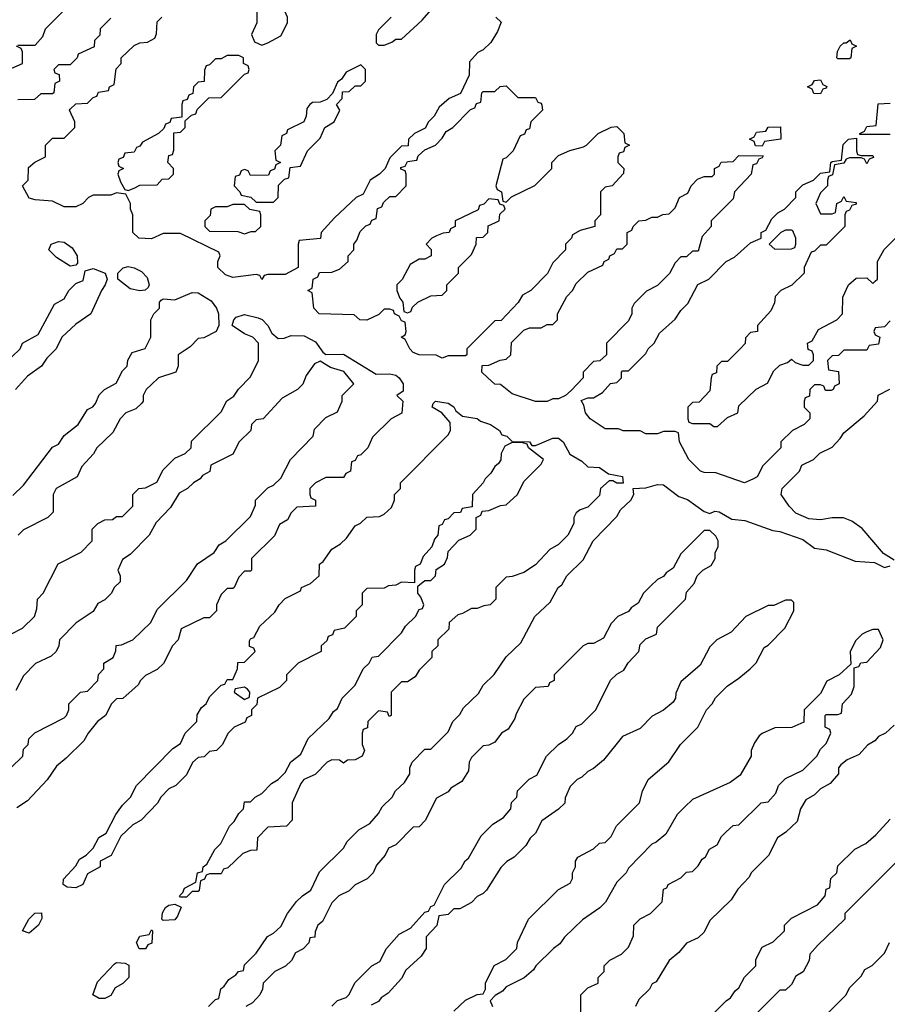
# Model space of a CAD drawing. Header units: inches. Extents: x 2701323 to 2964515, y 494916 to 722124.
# Tile 561 of 656: x 2874797 to 2877780, y 681558 to 684941. Entities that reach past the tile are written whole.
import ezdxf

# ---------------------------------------------------------------- set-up
doc = ezdxf.new("R2010")
doc.units = ezdxf.units.IN
doc.header["$MEASUREMENT"] = 0
doc.layers.add('C8678', color=7, linetype='Continuous')

msp = doc.modelspace()

# ---------------------------------------------------------------- linework, layer by layer
at = {"layer": 'C8678', "color": 2, "elevation": 2}
for points in [[(2875690, 685006), (2875650, 685006), (2875612.7, 684967.3), (2875612, 684930), (2875594, 684890), (2875604.7, 684864.7), (2875630, 684854), (2875650, 684862), (2875694.6, 684885.4), (2875718, 684930), (2875718, 684950), (2875708, 684970), (2875702, 685002)], [(2877610, 684806), (2877606, 684810), (2877608.4, 684831.6), (2877618, 684850), (2877630, 684862), (2877638, 684862), (2877652, 684872), (2877658, 684858), (2877674, 684850), (2877658, 684842), (2877654, 684810), (2877650, 684806)], [(2875550, 684818), (2875510, 684818), (2875490, 684806), (2875470, 684806), (2875450, 684786), (2875438, 684782), (2875432.7, 684767.3), (2875431.6, 684728.4), (2875410, 684726), (2875394, 684710), (2875392.7, 684687.3), (2875378, 684682), (2875372.7, 684667.3), (2875358, 684662), (2875354, 684650), (2875354, 684606), (2875318, 684602), (2875312.7, 684587.3), (2875298, 684582), (2875292.7, 684567.3), (2875274, 684550), (2875219.6, 684520.4), (2875210, 684506), (2875198, 684502), (2875190, 684486), (2875158, 684482), (2875152.7, 684467.3), (2875138, 684462), (2875134, 684450), (2875138, 684438), (2875154, 684430), (2875138, 684422), (2875134, 684410), (2875143.6, 684383.6), (2875158, 684358), (2875170, 684354), (2875190, 684362), (2875210, 684372), (2875270, 684374), (2875287.3, 684392.7), (2875310, 684394), (2875326, 684410), (2875326, 684430), (2875306, 684450), (2875310, 684474), (2875322, 684478), (2875327.3, 684492.7), (2875327.3, 684552.7), (2875350, 684554), (2875366, 684570), (2875366, 684594), (2875387.3, 684612.7), (2875402, 684618), (2875407.3, 684632.7), (2875447.3, 684672.7), (2875490, 684674), (2875570, 684754), (2875582, 684758), (2875586, 684770), (2875582, 684782), (2875566, 684790), (2875566, 684810)], [(2875970, 684786), (2875919.6, 684760.4), (2875903.6, 684736.4), (2875890, 684726), (2875872.7, 684687.3), (2875852.7, 684667.3), (2875830, 684658), (2875803.6, 684656.4), (2875794, 684650), (2875783.6, 684636.4), (2875782, 684610), (2875774, 684590), (2875718, 684562), (2875714, 684550), (2875698, 684542), (2875694, 684510), (2875674, 684490), (2875678, 684458), (2875694, 684450), (2875678, 684442), (2875672.7, 684427.3), (2875658, 684422), (2875652.7, 684407.3), (2875590, 684406), (2875582, 684422), (2875570, 684426), (2875558, 684422), (2875552.7, 684407.3), (2875538, 684402), (2875534, 684370), (2875554, 684350), (2875558, 684338), (2875591.6, 684331.6), (2875610, 684314), (2875670, 684314), (2875686, 684330), (2875687.3, 684372.7), (2875707.3, 684392.7), (2875722, 684398), (2875727.3, 684432.7), (2875762, 684438), (2875786, 684490), (2875830, 684534), (2875846, 684570), (2875878, 684590), (2875898, 684630), (2875886, 684650), (2875906, 684670), (2875907.3, 684692.7), (2875930, 684694), (2875950, 684714), (2875970, 684714), (2875986, 684730), (2875986, 684770)], [(2877550, 684686), (2877527.3, 684687.3), (2877522, 684702), (2877506, 684710), (2877522, 684718), (2877530, 684732), (2877550, 684734), (2877558, 684718), (2877571.6, 684711.6), (2877570, 684706), (2877558, 684702)], [(2876510, 684674), (2876570, 684674), (2876578, 684658), (2876590, 684654), (2876592.7, 684647.3), (2876594, 684630), (2876554, 684590), (2876550, 684566), (2876538, 684562), (2876532.7, 684547.3), (2876518, 684542), (2876494, 684490), (2876470, 684466), (2876458, 684462), (2876434, 684370), (2876438, 684358), (2876454, 684350), (2876458, 684318), (2876470, 684314), (2876487.3, 684332.7), (2876568.4, 684371.6), (2876626, 684430), (2876626, 684450), (2876650, 684474), (2876688.4, 684491.6), (2876735.3, 684504.7), (2876746, 684510), (2876786, 684550), (2876830, 684572), (2876850, 684574), (2876874, 684550), (2876878, 684518), (2876894, 684510), (2876878, 684502), (2876872.7, 684487.3), (2876858, 684482), (2876854, 684470), (2876854, 684450), (2876874, 684430), (2876872.7, 684412.7), (2876834, 684370), (2876810, 684366), (2876794, 684350), (2876794, 684270), (2876774, 684250), (2876774, 684230), (2876723.6, 684216.4), (2876698, 684202), (2876694, 684190), (2876674, 684170), (2876674, 684150), (2876630, 684106), (2876611.2, 684068.9), (2876554, 684010), (2876525.4, 683994.6), (2876511.2, 683968.9), (2876452.7, 683907.3), (2876430, 683906), (2876334, 683810), (2876334, 683790), (2876330, 683786), (2876270, 683786), (2876250, 683778), (2876228.4, 683788.4), (2876170, 683789), (2876150, 683798), (2876138, 683810), (2876122, 683842), (2876108, 683850), (2876122, 683858), (2876126, 683870), (2876122, 683902), (2876110, 683906), (2876102, 683922), (2876086, 683930), (2876082, 683942), (2876070, 683946), (2876050, 683946), (2876031.6, 683928.4), (2875990, 683908.7), (2875966, 683910), (2875947.3, 683927.3), (2875826, 683930), (2875808, 683950), (2875802, 684002), (2875788, 684010), (2875802, 684018), (2875806, 684050), (2875822, 684058), (2875827.3, 684072.7), (2875870, 684074), (2875896.4, 684083.6), (2875926, 684110), (2875926, 684130), (2875946, 684150), (2875946, 684170), (2875956.4, 684183.6), (2875967.3, 684212.7), (2875987.3, 684232.7), (2876002, 684238), (2876007.3, 684252.7), (2876022, 684258), (2876027.3, 684292.7), (2876042, 684298), (2876047.3, 684312.7), (2876070, 684334), (2876090, 684334), (2876126, 684370), (2876126, 684410), (2876122, 684422), (2876107.3, 684427.3), (2876107.3, 684432.7), (2876122, 684438), (2876130, 684454), (2876162, 684458), (2876167.3, 684472.7), (2876190, 684494), (2876226, 684510), (2876250, 684534), (2876263.1, 684556.9), (2876286, 684570), (2876347.3, 684632.7), (2876362, 684638), (2876367.3, 684652.7), (2876382, 684658), (2876386, 684690), (2876390, 684694), (2876430, 684694), (2876448.4, 684711.6), (2876470, 684714)], [(2877350, 684506), (2877327.3, 684507.3), (2877322, 684522), (2877306, 684530), (2877322, 684538), (2877330, 684554), (2877362, 684558), (2877370, 684572), (2877412.7, 684572.7), (2877414, 684530), (2877358, 684522)], [(2876610, 683628.7), (2876570, 683629), (2876490, 683655.3), (2876450, 683688), (2876430, 683689), (2876406, 683710), (2876386, 683730), (2876387.3, 683752.7), (2876410, 683754), (2876448.4, 683771.6), (2876470, 683774), (2876486, 683790), (2876488.4, 683831.6), (2876530, 683874), (2876550, 683882), (2876590, 683882), (2876610, 683894), (2876630, 683894), (2876646, 683910), (2876646, 683930), (2876678, 683990), (2876698, 684010), (2876710, 684034), (2876750, 684074), (2876802, 684098), (2876806, 684110), (2876822, 684118), (2876826, 684130), (2876842, 684138), (2876850, 684154), (2876870, 684154), (2876878, 684162), (2876886, 684170), (2876886, 684210), (2876902, 684218), (2876906, 684230), (2876926, 684250), (2876950, 684252), (2876970, 684262), (2876990, 684262), (2877008.4, 684271.6), (2877030, 684274), (2877050, 684294), (2877066, 684330), (2877094.6, 684345.4), (2877106, 684370), (2877127.3, 684392.7), (2877150, 684402), (2877178, 684402), (2877186, 684410), (2877186, 684430), (2877202, 684438), (2877208.4, 684451.6), (2877250, 684454), (2877270, 684474), (2877352.7, 684472.7), (2877350, 684466), (2877338, 684462), (2877330, 684446), (2877318, 684442), (2877312, 684410), (2877254, 684350), (2877250, 684326), (2877174, 684250), (2877174, 684230), (2877143.6, 684196.4), (2877130, 684146), (2877110, 684146), (2877090, 684126), (2877070, 684126), (2877050, 684106), (2877031.2, 684068.9), (2876990, 684028), (2876951.6, 684008.4), (2876910, 683966), (2876902, 683950), (2876902, 683930), (2876890, 683906), (2876814, 683830), (2876814, 683790), (2876791.6, 683768.4), (2876770, 683766), (2876734, 683730), (2876734, 683710), (2876692.7, 683667.3), (2876674, 683650), (2876650, 683638), (2876630, 683638)], [(2876410, 684326), (2876392.7, 684307.3), (2876378, 684302), (2876372.7, 684287.3), (2876294, 684250), (2876294, 684230), (2876278, 684222), (2876274, 684210), (2876252.7, 684207.3), (2876230, 684198), (2876214, 684190), (2876194, 684170), (2876211.6, 684151.6), (2876212, 684130), (2876190, 684118), (2876170, 684118), (2876139.6, 684100.4), (2876111.6, 684048.4), (2876094, 684030), (2876094, 684010), (2876103.6, 683983.6), (2876114, 683970), (2876118, 683938), (2876130, 683934), (2876142, 683938), (2876147.3, 683952.7), (2876166, 683970), (2876210, 683992), (2876250, 683994), (2876266, 684010), (2876266, 684030), (2876306, 684070), (2876306, 684090), (2876350, 684134), (2876366, 684170), (2876367.3, 684192.7), (2876390, 684194), (2876406, 684210), (2876407.3, 684232.7), (2876446, 684250), (2876447.3, 684272.7), (2876466, 684290), (2876462, 684302), (2876447.3, 684307.3), (2876442, 684322)], [(2875570, 684306), (2875530, 684306), (2875510, 684298), (2875470, 684298), (2875454, 684290), (2875451.6, 684268.4), (2875434, 684250), (2875434, 684230), (2875450, 684214), (2875547.3, 684212.7), (2875570, 684204.7), (2875592.7, 684212.7), (2875607.3, 684212.7), (2875626, 684230), (2875626, 684270), (2875622, 684282), (2875588.4, 684288.4)], [(2877450, 684218), (2877430, 684218), (2877414, 684210), (2877374, 684170), (2877392.7, 684152.7), (2877450, 684154), (2877462, 684158), (2877466, 684170), (2877466, 684190), (2877455.3, 684215.3)], [(2874970, 684094), (2874923.6, 684123.6), (2874897.2, 684150), (2874905.2, 684170), (2874930, 684179.3), (2874950, 684176.4), (2874977.2, 684157.2), (2874994.9, 684130), (2874996, 684104), (2874990, 684098)], [(2875210, 684009.3), (2875176.6, 684016.6), (2875134, 684050), (2875134, 684070), (2875152.1, 684087.9), (2875170, 684092.7), (2875190, 684088.2), (2875215.4, 684075.4), (2875234.7, 684054.7), (2875242, 684030), (2875238.8, 684021.2), (2875227.9, 684012.1)], [(2876558, 683478), (2876570, 683478), (2876630, 683503.1), (2876650, 683503.1), (2876666, 683490), (2876688, 683448), (2876730, 683424), (2876750, 683404.7), (2876790, 683402), (2876821, 683381), (2876870, 683371.3), (2876872, 683348), (2876850, 683348), (2876836.4, 683356.4), (2876823.6, 683356.4), (2876794, 683330), (2876790, 683306), (2876750, 683266), (2876723.6, 683256.4), (2876710, 683246), (2876702, 683230), (2876702, 683210), (2876682, 683170), (2876650, 683138), (2876619.6, 683120.4), (2876570, 683068), (2876530, 683042), (2876490, 683028), (2876470, 683026), (2876434, 682990), (2876434, 682950), (2876414, 682930), (2876392.7, 682927.3), (2876370, 682918), (2876350, 682918), (2876319.6, 682900.4), (2876303.6, 682896.4), (2876274, 682870), (2876272.7, 682847.3), (2876234, 682810), (2876234, 682790), (2876214, 682770), (2876214, 682750), (2876170, 682706), (2876156.9, 682683.1), (2876130, 682666), (2876110, 682666), (2876074, 682630), (2876074, 682550), (2876067.3, 682547.3), (2876062, 682562), (2876030, 682566), (2875994, 682530), (2875992.7, 682507.3), (2875978, 682502), (2875974, 682490), (2875974, 682450), (2875982, 682430), (2875974, 682410), (2875950, 682398), (2875923.6, 682396.4), (2875910, 682386), (2875896.4, 682396.4), (2875870, 682398), (2875854, 682390), (2875812.7, 682347.3), (2875774, 682330), (2875763.6, 682316.4), (2875734, 682250), (2875734, 682190), (2875714, 682170), (2875650, 682166), (2875614, 682130), (2875612.7, 682087.3), (2875590, 682086), (2875563.6, 682076.4), (2875512.7, 682027.3), (2875498, 682022), (2875490, 682006), (2875450, 682006), (2875438, 682002), (2875432.7, 681987.3), (2875418, 681982), (2875414, 681950), (2875410, 681946), (2875390, 681946), (2875370, 681926), (2875350, 681926), (2875346, 681930), (2875358, 681942), (2875363.1, 681956.9), (2875402, 681978), (2875408, 682010), (2875426, 682014), (2875428, 682030), (2875440.4, 682039.6), (2875468, 682090), (2875488, 682110), (2875518, 682170), (2875534.6, 682185.4), (2875550, 682214), (2875566, 682230), (2875570, 682254), (2875590, 682254), (2875606, 682270), (2875630, 682282), (2875663.1, 682316.9), (2875686, 682330), (2875710, 682354), (2875728.8, 682391.1), (2875763.1, 682416.9), (2875788.8, 682471.1), (2875860.4, 682539.6), (2875876.4, 682563.6), (2875890, 682574), (2875906, 682610), (2875950, 682654), (2875978, 682710), (2875998, 682730), (2876008.8, 682751.1), (2876030, 682754), (2876110, 682834), (2876123.1, 682856.9), (2876158, 682890), (2876170, 682914), (2876182, 682918), (2876186, 682930), (2876176.4, 682956.4), (2876166, 682970), (2876166, 682994), (2876190, 683014), (2876210, 683014), (2876226, 683030), (2876228.7, 683051.3), (2876258, 683070), (2876267.3, 683092.7), (2876270, 683114), (2876307.3, 683152.7), (2876346, 683170), (2876366, 683190), (2876366, 683230), (2876382, 683238), (2876387.3, 683252.7), (2876410, 683254), (2876450, 683272), (2876470, 683274), (2876508, 683310), (2876530, 683354), (2876590, 683414), (2876598, 683430), (2876546, 683470), (2876542, 683482), (2876527.3, 683487.3), (2876490, 683488), (2876464.7, 683475.3), (2876452, 683450), (2876451.6, 683428.4), (2876443.6, 683416.4), (2876430, 683406), (2876416.9, 683383.1), (2876396.9, 683363.1), (2876390.9, 683349.1), (2876354, 683310), (2876352.7, 683267.3), (2876318, 683262), (2876312.7, 683247.3), (2876290, 683246), (2876270, 683226), (2876258, 683222), (2876250, 683206), (2876238, 683202), (2876234, 683170), (2876223.6, 683156.4), (2876214, 683130), (2876183.6, 683096.4), (2876174, 683070), (2876158, 683062), (2876154, 683050), (2876154, 683006), (2876110, 683008), (2876090, 682998), (2876064.7, 682995.3), (2876050, 682988), (2875990, 682986), (2875974, 682970), (2875974, 682930), (2875954, 682910), (2875954, 682890), (2875914, 682850), (2875878, 682842), (2875872.7, 682827.3), (2875858, 682822), (2875852.7, 682807.3), (2875834, 682790), (2875834, 682770), (2875754, 682730), (2875714, 682690), (2875714, 682670), (2875690, 682646), (2875614, 682610), (2875612, 682588), (2875594, 682570), (2875594, 682550), (2875578, 682542), (2875572.7, 682527.3), (2875534, 682510), (2875512, 682488), (2875494, 682450), (2875474, 682430), (2875450, 682426), (2875431.6, 682408.4), (2875410, 682406), (2875391.6, 682388.4), (2875370, 682346), (2875334, 682310), (2875310, 682298), (2875282, 682270), (2875271.2, 682248.9), (2875214, 682190), (2875185.4, 682174.6), (2875144.7, 682135.3), (2875111.2, 682068.9), (2875074, 682050), (2875074, 682030), (2875030, 682006), (2875014, 681970), (2874990, 681958), (2874960.4, 681960.4), (2874946, 681970), (2874947.3, 681987.3), (2874990, 682034), (2875003.1, 682056.9), (2875026, 682070), (2875050, 682094), (2875068.8, 682131.1), (2875094.6, 682145.4), (2875128, 682210), (2875150, 682242), (2875178, 682270), (2875198, 682310), (2875323.1, 682436.9), (2875350, 682454), (2875366, 682490), (2875406, 682530), (2875407.3, 682552.7), (2875422, 682578), (2875438, 682590), (2875450, 682614), (2875490, 682654), (2875502, 682658), (2875510, 682674), (2875530, 682674), (2875546, 682710), (2875547.3, 682732.7), (2875570, 682734), (2875606, 682770), (2875602, 682782), (2875587.3, 682787.3), (2875587.3, 682807.3), (2875590, 682814), (2875602, 682818), (2875623.1, 682856.9), (2875674.6, 682905.4), (2875689.1, 682930.9), (2875710, 682952), (2875762, 682978), (2875766, 682990), (2875796.4, 683003.6), (2875826, 683030), (2875828, 683070), (2875840.4, 683079.6), (2875870, 683122), (2875900.4, 683139.6), (2875920.4, 683159.6), (2875950, 683202), (2875968.4, 683211.6), (2875990, 683232), (2876034, 683234), (2876050, 683242), (2876075.3, 683264.7), (2876086, 683290), (2876086, 683310), (2876106, 683330), (2876106, 683350), (2876270, 683514), (2876278, 683530), (2876276.4, 683556.4), (2876248.7, 683590), (2876215.3, 683610), (2876218, 683622), (2876226, 683630), (2876270, 683623), (2876290, 683610.5), (2876296.7, 683596.7), (2876318.8, 683578.8), (2876370, 683570.4), (2876381.7, 683561.7), (2876416, 683550), (2876446.8, 683530), (2876454.8, 683514.8), (2876472, 683510), (2876490, 683492), (2876550, 683490.8)], [(2875570, 682648), (2875538, 682642), (2875534, 682630), (2875570, 682604.7), (2875587.3, 682612.7), (2875588, 682630), (2875580.4, 682640.4)], [(2875290, 681846), (2875286, 681850), (2875288.4, 681871.6), (2875298, 681890), (2875310, 681898), (2875330, 681902), (2875352, 681892), (2875339.6, 681860.4), (2875330, 681848)], [(2874830, 681802), (2874806, 681810), (2874828, 681850), (2874849.1, 681870.9), (2874872, 681872), (2874872.7, 681852.7), (2874862, 681830)], [(2875208, 681748), (2875198, 681770), (2875210, 681792), (2875242, 681798), (2875250, 681814), (2875254, 681810), (2875251.6, 681768.4), (2875238, 681762), (2875230, 681748)], [(2875070, 681578), (2875048.7, 681590), (2875064.7, 681635.3), (2875123.1, 681696.9), (2875130, 681702), (2875159.6, 681699.6), (2875172, 681692), (2875172, 681650), (2875151.2, 681628.9), (2875125.4, 681614.6), (2875110, 681588), (2875090, 681578)]]:
    msp.add_lwpolyline(points, close=True, dxfattribs=at)
for points in [[(2874790, 684854), (2874850, 684854), (2874876.4, 684883.6), (2874886, 684910), (2874966, 684990)], [(2876074, 684950), (2876030, 684906), (2876022, 684890), (2876022, 684862), (2876030, 684854), (2876050, 684854), (2876076.4, 684863.6), (2876090, 684874), (2876110, 684874), (2876180.4, 684939.6), (2876227.3, 684992.7)], [(2875110, 684946), (2875074, 684910), (2875072, 684888), (2875054, 684870), (2875052.7, 684847.3), (2874998, 684822), (2874994, 684810), (2874970, 684786), (2874930, 684786), (2874914, 684770), (2874918, 684758), (2874932.7, 684752.7), (2874934, 684730), (2874918, 684722), (2874914, 684690), (2874910, 684686), (2874870, 684686), (2874847.3, 684667.3), (2874790, 684666)], [(2876434, 684950), (2876452, 684932), (2876439.6, 684900.4), (2876416.9, 684863.1), (2876390, 684838), (2876371.6, 684828.4), (2876343.6, 684796.4), (2876342, 684750), (2876312.7, 684687.3), (2876274, 684670), (2876239.6, 684640.4), (2876222, 684610), (2876202, 684590), (2876191.3, 684568.7), (2876154, 684550), (2876134, 684530), (2876132.7, 684507.3), (2876110, 684506), (2876070, 684466), (2876054, 684430), (2876034, 684410), (2876002, 684390), (2875978, 684342), (2875954, 684330), (2875879.6, 684260.4), (2875834, 684210), (2875831.3, 684188.7), (2875758, 684182), (2875754, 684170), (2875754, 684090), (2875710, 684066), (2875650, 684066), (2875638, 684062), (2875630, 684048), (2875622, 684062), (2875610, 684066), (2875530, 684055.3), (2875504.7, 684064.7), (2875478, 684090), (2875478, 684110), (2875486, 684130), (2875482, 684142), (2875350, 684206), (2875290, 684206), (2875250, 684188), (2875206, 684190), (2875186, 684210), (2875186, 684270), (2875178, 684290), (2875178, 684310), (2875162, 684342), (2875130, 684346), (2875110, 684338), (2875050, 684338), (2875034, 684330), (2875014, 684310), (2874990, 684298), (2874950, 684298), (2874910, 684318), (2874850, 684322), (2874830, 684328), (2874806, 684370), (2874826, 684390), (2874827.3, 684432.7), (2874848.4, 684451.6), (2874886, 684470), (2874886, 684510), (2874910, 684534), (2874950, 684534), (2874986, 684570), (2874986, 684590), (2874968, 684630), (2874970, 684634), (2874990, 684652), (2875030, 684654), (2875050, 684674), (2875062, 684678), (2875068.4, 684691.6), (2875102, 684698), (2875106, 684710), (2875122, 684718), (2875128.4, 684771.6), (2875146, 684790), (2875146, 684810), (2875190, 684852), (2875210, 684862), (2875236.4, 684863.6), (2875262, 684878), (2875267.3, 684892.7), (2875270, 684934), (2875286, 684950)], [(2874770, 684774), (2874806, 684790), (2874806, 684830), (2874802, 684842), (2874786, 684850)], [(2877790, 684546), (2877686, 684546), (2877686, 684550), (2877702, 684558), (2877710, 684574), (2877742, 684578), (2877748.4, 684651.6), (2877790, 684654)], [(2877790, 683906), (2877770, 683886), (2877738, 683882), (2877734, 683870), (2877738, 683858), (2877754, 683850), (2877750, 683826), (2877718, 683822), (2877710, 683806), (2877630, 683806), (2877612.7, 683787.3), (2877590, 683786), (2877574, 683770), (2877578, 683738), (2877612.7, 683732.7), (2877614, 683690), (2877598, 683682), (2877594, 683670), (2877587.3, 683667.3), (2877567.3, 683667.3), (2877562, 683682), (2877550, 683686), (2877530, 683686), (2877514, 683670), (2877512.7, 683647.3), (2877498, 683642), (2877494, 683630), (2877494, 683610), (2877514, 683590), (2877514, 683570), (2877494, 683550), (2877454, 683530), (2877414, 683490), (2877414, 683470), (2877351.6, 683408.4), (2877332, 683370), (2877318, 683362), (2877289.1, 683349.1), (2877190, 683384), (2877150, 683385.2), (2877138, 683390), (2877098, 683430), (2877066, 683490), (2877062, 683522), (2877050, 683526), (2877010, 683526), (2876990, 683518), (2876950, 683518), (2876930, 683528), (2876871.6, 683528.4), (2876855.3, 683535.3), (2876810, 683535.3), (2876758, 683570), (2876742, 683590), (2876736.4, 683616.4), (2876727.3, 683632.7), (2876750, 683642), (2876770, 683642), (2876800.4, 683659.6), (2876828.7, 683691.3), (2876850, 683694), (2876866, 683710), (2876866, 683730), (2876870, 683734), (2876890, 683734), (2876950, 683794), (2876958, 683810), (2876978, 683830), (2876996.4, 683863.6), (2877050, 683912), (2877070, 683942), (2877094.6, 683965.4), (2877128.8, 684031.1), (2877166, 684050), (2877226, 684110), (2877254.6, 684125.4), (2877310, 684174), (2877346, 684190), (2877346, 684210), (2877362, 684218), (2877383.1, 684256.9), (2877403.1, 684276.9), (2877426, 684290), (2877466, 684330), (2877466, 684350), (2877490, 684374), (2877526, 684390), (2877550, 684414), (2877582, 684418), (2877586, 684450), (2877590, 684454), (2877622, 684458), (2877628.4, 684511.6), (2877646, 684530), (2877674, 684534), (2877674, 684490), (2877678, 684478), (2877690, 684474), (2877730, 684474), (2877732.7, 684467.3), (2877718, 684462), (2877710, 684446), (2877702, 684462), (2877690, 684466), (2877650, 684466), (2877638, 684462), (2877630, 684448), (2877598, 684442), (2877591.6, 684408.4), (2877578, 684402), (2877574, 684390), (2877574, 684370), (2877550, 684346), (2877534, 684310), (2877550, 684274), (2877590, 684274), (2877602, 684278), (2877606, 684310), (2877622, 684318), (2877630, 684334), (2877638, 684318), (2877672.7, 684312.7), (2877672.7, 684307.3), (2877658, 684302), (2877650, 684286), (2877638, 684282), (2877634, 684270), (2877634, 684230), (2877570, 684166), (2877550, 684166), (2877530, 684146), (2877518, 684142), (2877494, 684090), (2877494, 684070), (2877451.2, 684028.9), (2877414, 684010), (2877394, 683990), (2877391.6, 683968.4), (2877379.6, 683940.4), (2877334, 683890), (2877334, 683870), (2877310, 683866), (2877292.7, 683847.3), (2877291.6, 683828.4), (2877274, 683810), (2877230, 683766), (2877210, 683766), (2877194, 683750), (2877192.7, 683727.3), (2877178, 683722), (2877174, 683710), (2877170, 683666), (2877132.7, 683627.3), (2877110, 683626), (2877094, 683610), (2877094, 683570), (2877098, 683558), (2877110, 683554), (2877170, 683554), (2877183.6, 683543.6), (2877196.4, 683543.6), (2877230, 683574), (2877266, 683590), (2877270, 683614), (2877328.8, 683671.1), (2877368, 683692), (2877390, 683734), (2877410, 683754), (2877436.4, 683763.6), (2877450, 683774), (2877463.6, 683763.6), (2877490, 683754), (2877510, 683754), (2877526, 683770), (2877526, 683790), (2877522, 683802), (2877507.3, 683807.3), (2877506, 683830), (2877522, 683838), (2877543.1, 683876.9), (2877606, 683910), (2877626, 683930), (2877627.3, 683987.3), (2877646, 684030), (2877672.7, 684052.7), (2877710, 684054), (2877730, 684034), (2877738, 684042), (2877746, 684050), (2877746, 684110), (2877768.8, 684151.1), (2877808, 684190)], [(2874770, 683782), (2874798, 683810), (2874806, 683830), (2874860.4, 683859.6), (2874916.4, 683963.6), (2874950, 683982), (2874966, 684010), (2874990, 684034), (2875014.6, 684045.4), (2875022, 684078), (2875050, 684086), (2875091.3, 684070), (2875098, 684050), (2875091.3, 684030), (2875078, 684010), (2875042, 683930), (2874990, 683895.3), (2874942, 683850), (2874922, 683810), (2874890, 683778), (2874872, 683750), (2874823.5, 683716.5), (2874782, 683670)], [(2874773.6, 683306.4), (2874810, 683342), (2874910, 683472), (2874930, 683482), (2874950, 683512), (2874998, 683550), (2875030, 683602), (2875048.8, 683611.1), (2875058, 683622), (2875070, 683652), (2875088, 683670), (2875128.4, 683691.6), (2875150, 683734), (2875166, 683750), (2875168.4, 683771.6), (2875183.1, 683796.9), (2875228.4, 683811.6), (2875248, 683850), (2875248, 683910), (2875258, 683930), (2875278, 683950), (2875278, 683970), (2875283.1, 683976.9), (2875290, 683982), (2875330, 683978.8), (2875390, 684003.8), (2875410, 684002.4), (2875454.9, 683974.9), (2875473.4, 683950), (2875480.7, 683930), (2875482, 683890), (2875472, 683870), (2875430, 683848), (2875410, 683846), (2875383.6, 683816.4), (2875342, 683790), (2875342, 683750), (2875334, 683730), (2875274, 683710), (2875250, 683688), (2875232, 683670), (2875222, 683650), (2875222, 683630), (2875216.9, 683623.1), (2875196, 683604), (2875162, 683590), (2875142, 683570), (2875116.9, 683523.1), (2875062, 683470), (2875051.2, 683448.9), (2875010, 683406), (2874994, 683370), (2874922, 683330), (2874912, 683310), (2874911.6, 683248.4), (2874894, 683230), (2874810, 683188), (2874792, 683170)], [(2874766, 682830), (2874806, 682850), (2874848, 682890), (2874856.4, 682916.4), (2874858, 682950), (2874878, 682970), (2874928.8, 683071.1), (2875008.4, 683111.6), (2875046, 683150), (2875046, 683190), (2875066, 683210), (2875090, 683222), (2875116.4, 683223.6), (2875130, 683234), (2875150, 683234), (2875186, 683270), (2875186, 683310), (2875206, 683330), (2875230, 683332), (2875268, 683352), (2875290, 683394), (2875330, 683434), (2875366, 683450), (2875386, 683470), (2875387.3, 683492.7), (2875490, 683594), (2875508.7, 683631.3), (2875532.9, 683647.1), (2875548.7, 683671.3), (2875590, 683714), (2875618, 683770), (2875618, 683830), (2875598, 683850), (2875570, 683861.2), (2875528, 683890), (2875533.2, 683910), (2875541.6, 683918.4), (2875570, 683928.2), (2875616.9, 683916.9), (2875630.3, 683910.3), (2875650.3, 683890.3), (2875663.4, 683863.4), (2875686, 683846), (2875706.4, 683846.4), (2875730, 683855.8), (2875774.6, 683854.6), (2875813.8, 683833.8), (2875838.8, 683798.8), (2875850, 683791), (2875910, 683792), (2876023, 683723), (2876070, 683723.8), (2876090, 683719.3), (2876102, 683710), (2876114.9, 683690), (2876115.3, 683664.7), (2876094, 683650), (2876114, 683630), (2876110.9, 683589.1), (2876074, 683570), (2876010, 683506), (2875994, 683470), (2875970, 683446), (2875958, 683442), (2875950, 683426), (2875938, 683422), (2875934, 683390), (2875918, 683382), (2875910, 683368), (2875850, 683368), (2875814, 683350), (2875794, 683330), (2875794, 683310), (2875798, 683298), (2875814, 683290), (2875814, 683270), (2875750, 683266), (2875730, 683246), (2875718, 683222), (2875690, 683206), (2875672.7, 683167.3), (2875594, 683090), (2875594, 683050), (2875590, 683046), (2875570, 683046), (2875550, 683026), (2875534, 682990), (2875530, 682986), (2875510, 682986), (2875490, 682966), (2875474, 682930), (2875474, 682910), (2875450, 682886), (2875430, 682886), (2875351.6, 682848.4), (2875342, 682810), (2875322, 682790), (2875291.2, 682728.9), (2875270, 682708), (2875230, 682688), (2875212, 682670), (2875204.7, 682655.3), (2875151.2, 682608.9), (2875130, 682608), (2875112, 682590), (2875092, 682550), (2875064.7, 682530), (2875032, 682490), (2875016.9, 682463.1), (2874956.9, 682403.1), (2874923.5, 682376.5), (2874891.2, 682328.9), (2874823.6, 682256.4), (2874786.8, 682233.2)], [(2874766, 682370), (2874808, 682410), (2874810, 682434), (2874826, 682450), (2874828, 682470), (2874849.1, 682490.9), (2874950, 682542), (2874958, 682550), (2874966, 682570), (2874966, 682590), (2875006, 682630), (2875030, 682634), (2875066, 682670), (2875068.4, 682691.6), (2875086, 682710), (2875086, 682730), (2875118, 682750), (2875127.3, 682772.7), (2875128.8, 682791.1), (2875147.3, 682792.7), (2875186, 682810), (2875248, 682870), (2875270, 682914), (2875370, 683014), (2875408.8, 683071.1), (2875466, 683110), (2875483.1, 683136.9), (2875506, 683150), (2875590, 683234), (2875607.3, 683272.7), (2875608, 683290), (2875650, 683332), (2875670, 683342), (2875694.6, 683365.4), (2875728, 683430), (2875806, 683510), (2875810, 683534), (2875850, 683574), (2875890, 683594), (2875906, 683630), (2875906, 683650), (2875946, 683690), (2875911.8, 683731.8), (2875866, 683746), (2875830, 683768), (2875810, 683758), (2875782, 683718), (2875770.9, 683689.1), (2875752, 683670), (2875699.6, 683640.4), (2875634, 683570), (2875610, 683566), (2875594, 683550), (2875592, 683530), (2875552, 683490), (2875530, 683448), (2875454, 683410), (2875451.2, 683388.9), (2875425.4, 683374.6), (2875416.9, 683363.1), (2875394, 683350), (2875374, 683330), (2875345.4, 683314.6), (2875315.3, 683264.7), (2875266.4, 683213.6), (2875242, 683170), (2875176.9, 683103.1), (2875150, 683086), (2875134, 683050), (2875142, 683030), (2875142, 683010), (2875122, 682990), (2875112, 682970), (2875090, 682948), (2875065.4, 682934.6), (2875050, 682908), (2874991.6, 682868.4), (2874934, 682810), (2874932, 682790), (2874922, 682770), (2874905.4, 682754.6), (2874851.6, 682728.4), (2874810, 682686), (2874783.6, 682636.4)], [(2877804, 683084), (2877766.6, 683106.6), (2877693.2, 683193.2), (2877658, 683218), (2877629.1, 683229.1), (2877590, 683229.2), (2877550, 683222.7), (2877510, 683226), (2877465.4, 683245.4), (2877442, 683270), (2877415.3, 683310), (2877418, 683330), (2877478, 683390), (2877486, 683410), (2877526, 683430), (2877548.4, 683451.6), (2877590, 683472), (2877618, 683502), (2877630, 683522), (2877700.4, 683579.6), (2877746, 683630), (2877748.8, 683651.1), (2877788.4, 683671.6)], [(2875446, 681550), (2875470, 681574), (2875482, 681578), (2875488.8, 681611.1), (2875500.4, 681619.6), (2875516.4, 681643.6), (2875540.4, 681659.6), (2875548.8, 681671.1), (2875566, 681674), (2875570, 681694), (2875610, 681734), (2875648.8, 681791.1), (2875670, 681802), (2875694.6, 681825.4), (2875718, 681870), (2875748.8, 681911.1), (2875768.8, 681931.1), (2875798, 681950), (2875827.3, 682012.7), (2875910, 682094), (2875923.1, 682116.9), (2875963.1, 682156.9), (2876000.4, 682179.6), (2876030, 682214), (2876043.1, 682236.9), (2876078, 682270), (2876088.8, 682291.1), (2876120.4, 682319.6), (2876138, 682350), (2876138, 682370), (2876146, 682390), (2876190, 682434), (2876210, 682434), (2876270, 682494), (2876286, 682530), (2876310, 682554), (2876323.1, 682576.9), (2876374.6, 682625.4), (2876390, 682654), (2876428.4, 682691.6), (2876470, 682752), (2876520.4, 682799.6), (2876568, 682890), (2876620.4, 682939.6), (2876648, 682990), (2876660.4, 682999.6), (2876678, 683030), (2876734.6, 683085.4), (2876769.1, 683150.9), (2876850, 683234), (2876863.1, 683256.9), (2876898, 683290), (2876908, 683310), (2876906, 683330), (2876950, 683332.4), (2876990, 683343.8), (2877010, 683343), (2877063.2, 683303.2), (2877092.8, 683292.8), (2877150, 683250.7), (2877170, 683244.7), (2877187.3, 683252.7), (2877202, 683250), (2877244.9, 683224.9), (2877290, 683220.5), (2877385.9, 683185.9), (2877410, 683182.4), (2877490, 683154.9), (2877530, 683124.9), (2877570, 683119.3), (2877670, 683080.4), (2877736.1, 683076.1), (2877770, 683058.8), (2877790, 683064)], [(2875870, 681552), (2875889.1, 681570.9), (2875919, 681581), (2875930, 681592), (2875948.8, 681631.1), (2876008, 681690), (2876034.6, 681705.4), (2876058, 681750), (2876101.2, 681798.8), (2876140.4, 681819.6), (2876190, 681874), (2876202, 681878), (2876210, 681894), (2876222, 681898), (2876258, 681970), (2876314.6, 682025.4), (2876328.8, 682051.1), (2876340.4, 682059.6), (2876383.1, 682136.9), (2876423.1, 682176.9), (2876460.4, 682199.6), (2876486, 682230), (2876488.4, 682251.6), (2876506, 682270), (2876508.8, 682291.1), (2876548.8, 682331.1), (2876574.6, 682345.4), (2876608, 682410), (2876649.3, 682450.7), (2876678, 682470), (2876698, 682490), (2876710, 682512), (2876730, 682522), (2876778, 682570), (2876828.8, 682671.1), (2876850, 682692), (2876874.6, 682705.4), (2876888.8, 682731.1), (2876926, 682770), (2876930, 682794), (2876950, 682814), (2876986, 682830), (2876990, 682854), (2877086, 682950), (2877090, 682974), (2877116.4, 683003.6), (2877126, 683030), (2877146, 683050), (2877174.6, 683065.4), (2877188, 683090), (2877188, 683110), (2877198, 683130), (2877198, 683150), (2877190, 683166), (2877170, 683186), (2877150, 683186), (2877070, 683106), (2877043.6, 683056.4), (2877019.6, 683040.4), (2877010, 683028), (2876990, 683018), (2876965.4, 682994.6), (2876942, 682970), (2876923.6, 682936.4), (2876899.6, 682920.4), (2876890, 682908), (2876854, 682890), (2876830, 682866), (2876803.6, 682816.4), (2876770, 682798), (2876750, 682798), (2876734, 682790), (2876634, 682690), (2876634, 682670), (2876618, 682662), (2876614, 682650), (2876570, 682646), (2876530, 682606), (2876503.6, 682556.4), (2876499.6, 682540.4), (2876476.9, 682503.1), (2876454, 682490), (2876430, 682458), (2876410, 682448), (2876390, 682446), (2876350, 682406), (2876342, 682390), (2876339.6, 682360.4), (2876316.9, 682323.1), (2876279.6, 682300.4), (2876270, 682288), (2876230, 682266), (2876191.2, 682188.9), (2876170, 682168), (2876150, 682166), (2876090, 682106), (2876065.4, 682094.6), (2876054, 682070), (2876023.6, 682036.4), (2876012, 682010), (2875991.2, 681988.9), (2875950, 681968), (2875930, 681948), (2875894, 681930), (2875870, 681906), (2875838, 681842), (2875822, 681830), (2875812.7, 681807.3), (2875811.2, 681788.9), (2875794, 681786), (2875791.2, 681768.9), (2875771.2, 681748.9), (2875745.4, 681734.6), (2875731.2, 681708.9), (2875711.2, 681688.9), (2875674, 681670), (2875634, 681630), (2875632, 681610), (2875622, 681590), (2875596.9, 681563.1), (2875574, 681550)], [(2876290, 681534), (2876330, 681572), (2876370, 681592), (2876390, 681594), (2876398, 681610), (2876398, 681630), (2876428.8, 681691.1), (2876468.4, 681711.6), (2876506, 681750), (2876508, 681770), (2876546, 681850), (2876650, 681952), (2876690, 681974), (2876698, 681990), (2876698, 682010), (2876708, 682030), (2876708, 682050), (2876716.4, 682063.6), (2876770, 682092), (2876790, 682112), (2876810, 682114), (2876830, 682134), (2876848.8, 682171.1), (2876928, 682250), (2876938, 682290), (2876958, 682330), (2877029.1, 682390.9), (2877068.7, 682450), (2877128, 682510), (2877158, 682570), (2877178, 682590), (2877188.8, 682611.1), (2877228.8, 682651.1), (2877270, 682678), (2877308, 682710), (2877328.8, 682731.1), (2877356.4, 682783.6), (2877370, 682792), (2877428, 682850), (2877458, 682910), (2877458, 682938), (2877450, 682946), (2877430, 682946), (2877390, 682928), (2877370, 682928), (2877294, 682890), (2877243.6, 682836.4), (2877194, 682810), (2877170, 682786), (2877136.9, 682723.1), (2877070, 682666), (2877052.7, 682627.3), (2877052, 682610), (2877043.6, 682596.4), (2877010, 682568), (2876971.6, 682548.4), (2876930, 682506), (2876870, 682478), (2876803.6, 682396.4), (2876770, 682368), (2876750, 682358), (2876730, 682338), (2876714, 682330), (2876690, 682306), (2876672.7, 682267.3), (2876671.2, 682248.9), (2876650, 682228), (2876591.6, 682188.4), (2876570, 682146), (2876551.6, 682128.4), (2876536.9, 682103.1), (2876496.9, 682063.1), (2876471.6, 682048.4), (2876451.6, 682028.4), (2876402, 681950), (2876390, 681938), (2876370, 681928), (2876350, 681908), (2876310, 681886), (2876290, 681886), (2876270, 681866), (2876238, 681862), (2876231.6, 681828.4), (2876194, 681790), (2876194, 681750), (2876176.9, 681723.1), (2876124.7, 681675.3), (2876110, 681646), (2876063.6, 681596.4), (2876039.6, 681580.4), (2876030, 681568), (2876005.4, 681554.6)], [(2876726, 681530), (2876726, 681590), (2876750, 681614), (2876786, 681630), (2876786, 681650), (2876806, 681670), (2876806, 681690), (2876826, 681710), (2876866, 681730), (2876890, 681754), (2876907.3, 681792.7), (2876908, 681830), (2876930, 681852), (2876966, 681870), (2877006, 681910), (2877010, 681954), (2877022, 681958), (2877026, 681970), (2877070, 681992), (2877090, 682012), (2877110, 682014), (2877130, 682034), (2877143.1, 682056.9), (2877155.3, 682064.7), (2877168.8, 682091.1), (2877194.6, 682105.4), (2877210, 682134), (2877226, 682150), (2877250, 682172), (2877270, 682174), (2877346, 682250), (2877370, 682254), (2877396.4, 682283.6), (2877406, 682310), (2877430, 682334), (2877490, 682362), (2877538, 682410), (2877550, 682434), (2877570, 682454), (2877586, 682490), (2877582, 682502), (2877566, 682510), (2877566, 682550), (2877570, 682554), (2877610, 682554), (2877622, 682558), (2877626, 682590), (2877656.4, 682623.6), (2877666, 682650), (2877666, 682714), (2877682, 682718), (2877688.4, 682731.6), (2877710, 682734), (2877756.4, 682783.6), (2877766, 682810), (2877750, 682846), (2877730, 682846), (2877710, 682838), (2877694, 682830), (2877671.6, 682808.4), (2877652, 682770), (2877654, 682726), (2877614, 682690), (2877571.6, 682668.4), (2877550, 682626), (2877494, 682570), (2877492.7, 682527.3), (2877451.6, 682508.4), (2877392.7, 682507.3), (2877350, 682488), (2877339.6, 682480.4), (2877323.6, 682456.4), (2877312, 682430), (2877312, 682410), (2877274.4, 682345.6), (2877239.8, 682320.2), (2877110, 682262), (2877083.5, 682236.5), (2877058, 682210), (2877018, 682142), (2876985.4, 682114.6), (2876970, 682108), (2876890, 682026), (2876882, 682010), (2876850, 681978), (2876811.2, 681908.9), (2876791.2, 681888.9), (2876731.6, 681848.4), (2876670, 681788), (2876654.4, 681765.6), (2876632, 681750), (2876572, 681690), (2876563.6, 681676.4), (2876531.2, 681648.9), (2876470, 681618), (2876456.9, 681603.1), (2876432, 681588), (2876414, 681570), (2876422, 681550)], [(2877803.6, 682516.4), (2877774, 682490), (2877750, 682478), (2877736.9, 682463.1), (2877711.6, 682448.4), (2877683.6, 682416.4), (2877642, 682398), (2877619.6, 682380.4), (2877612, 682370), (2877612, 682350), (2877583.6, 682316.4), (2877550, 682298), (2877530, 682278), (2877499.6, 682260.4), (2877482, 682230), (2877470, 682186), (2877431.2, 682148.9), (2877402, 682130), (2877371.2, 682068.9), (2877312, 682010), (2877305.4, 681994.6), (2877266.4, 681953.6), (2877243.6, 681916.4), (2877170, 681846), (2877150, 681806), (2877130, 681786), (2877090, 681768), (2877063.6, 681736.4), (2877030, 681708), (2876984.7, 681635.3), (2876971.6, 681628.4), (2876962, 681610), (2876925.4, 681574.6), (2876914, 681550)], [(2877126, 681470), (2877226, 681570), (2877240.4, 681579.6), (2877256.4, 681603.6), (2877270, 681614), (2877288.8, 681651.1), (2877328, 681690), (2877328.4, 681711.6), (2877350, 681754), (2877388, 681772), (2877426, 681810), (2877426, 681830), (2877450, 681854), (2877540.4, 681899.6), (2877566, 681930), (2877570, 681954), (2877582, 681958), (2877586, 681990), (2877606, 682010), (2877610, 682034), (2877668.8, 682091.1), (2877706, 682110), (2877740.4, 682139.6), (2877790, 682194)], [(2877814, 682050), (2877634, 681870), (2877634, 681850), (2877539.6, 681760.4), (2877514, 681730), (2877511.6, 681708.4), (2877491.2, 681668.9), (2877465.4, 681654.6), (2877450, 681626), (2877430, 681606), (2877410, 681606), (2877234, 681430)], [(2877518, 681470), (2877638, 681590), (2877650, 681614), (2877690, 681654), (2877703.1, 681676.9), (2877728.4, 681691.6), (2877770, 681734), (2877788, 681770)]]:
    msp.add_lwpolyline(points, dxfattribs=at)

doc.saveas('drawing.dxf')
